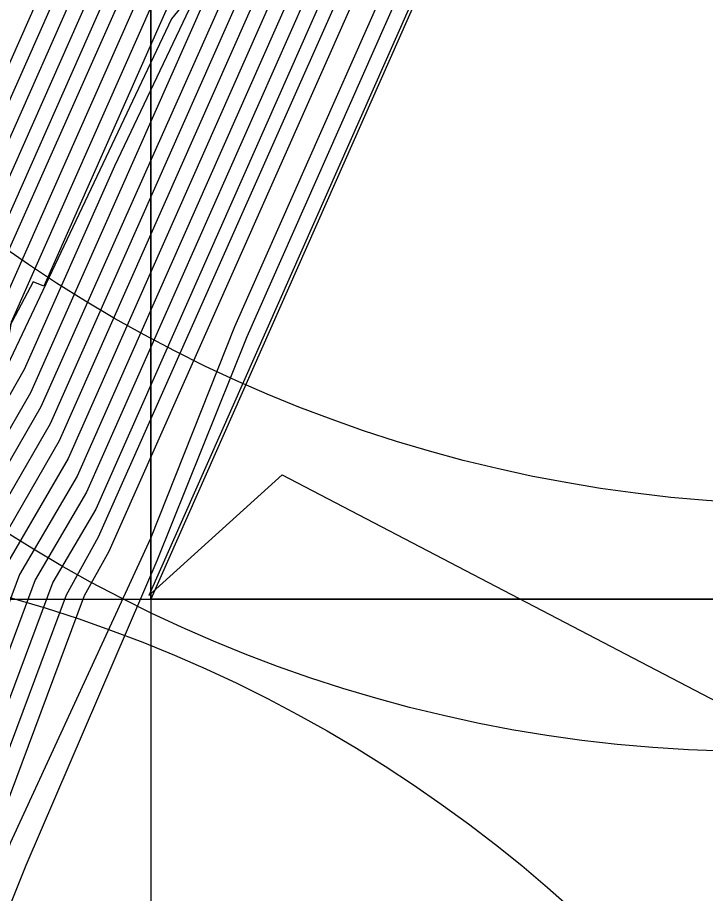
# Model space of a CAD drawing. Extents: x 2356077 to 2359823, y 225951 to 227822.
# Drawn here: x 2357587.799 to 2357588.945, y 226729.505 to 226730.966 of the extents above; entities that cross this region are included whole.
import ezdxf

# ---------------------------------------------------------------- set-up
doc = ezdxf.new("R2010")
doc.units = 0
for name, color, linetype in [('DTM Contours Major', 7, 'Continuous'), ('DTM Contours Minor', 7, 'Continuous'), ('Exist DTM Breakline Underwater Cogo Point CELL', 7, 'Continuous'), ('Exist DTM Drainline', 7, 'Continuous'), ('Exist Roads EOP Cogo Point CELL', 7, 'Continuous'), ('Exist Structure Major Bridge WW', 7, 'Continuous'), ('Exist Structure Major Bridge WW Cogo Point CELL', 7, 'Continuous')]:
    doc.layers.add(name, color=color, linetype=linetype)

msp = doc.modelspace()

# ---------------------------------------------------------------- linework, layer by layer
at = {"layer": 'DTM Contours Major'}
for points in [[(2357594.6766, 226739.4095), (2357594.3741, 226738.5227), (2357594.1219, 226737.7991), (2357593.8468, 226737.1034), (2357593.7341, 226736.3018), (2357593.6498, 226736.3921), (2357593.812, 226736.0017), (2357594.3999, 226735.3717), (2357593.75, 226735.0676), (2357591.6564, 226734.1864), (2357591.1109, 226733.9026), (2357590.3848, 226733.597), (2357590.3857, 226733.616), (2357590.3227, 226733.6436), (2357590.3415, 226733.7303), (2357590.0094, 226733.4756), (2357588.7368, 226732.2666), (2357588.4276, 226731.9655), (2357587.7465, 226730.4285), (2357587.5175, 226730.0429), (2357587.4808, 226729.9958), (2357587.0625, 226728.8766), (2357586.9279, 226728.5876), (2357580.973, 226718.8335)], [(2357582.042, 226720.9464), (2357586.8815, 226728.8737), (2357587.0004, 226729.1194), (2357587.3169, 226729.9679), (2357587.6379, 226730.512), (2357587.6805, 226730.5916), (2357588.2207, 226731.8117), (2357589.0328, 226732.5896), (2357590.2644, 226733.7597), (2357590.6475, 226733.9951), (2357590.6774, 226734.0206), (2357590.6799, 226734.0129), (2357590.6773, 226734.0027), (2357591.1528, 226734.2028), (2357591.5482, 226734.4235), (2357593.0486, 226735.055), (2357593.3643, 226735.3542), (2357592.9277, 226735.8221), (2357593.1246, 226735.8276), (2357593.0489, 226735.9086), (2357593.3826, 226737.3775), (2357593.8526, 226738.5665)], [(2357597.0634, 226734.317), (2357596.9233, 226734.3307), (2357596.4517, 226734.4072), (2357595.9207, 226734.2947), (2357595.2623, 226734.1418), (2357594.1419, 226734.7308), (2357593.7257, 226734.7476), (2357593.0957, 226734.5096), (2357589.9592, 226733.1895), (2357589.9953, 226733.3704), (2357590.0067, 226733.4229), (2357589.9815, 226733.4154), (2357588.8602, 226732.3475), (2357588.5236, 226731.8687), (2357588.4723, 226731.7527), (2357588.2723, 226731.3612), (2357587.8204, 226730.3404), (2357587.6642, 226730.0712), (2357587.6448, 226730.0282), (2357587.1245, 226728.6335), (2357586.971, 226728.2963), (2357578.5001, 226714.4154), (2357574.3114, 226707.2777)], [(2357599.3754, 226732.4937), (2357596.1987, 226731.6135), (2357595.4513, 226731.9382), (2357592.4366, 226733.5229), (2357591.8012, 226733.655), (2357591.4251, 226733.5238), (2357589.9443, 226732.9006), (2357589.6017, 226732.7922), (2357589.6441, 226732.9873), (2357589.6352, 226733.0452), (2357588.827, 226732.2768), (2357588.6702, 226731.9464), (2357587.8978, 226730.2017), (2357587.802, 226730.0374), (2357587.186, 226728.3891), (2357587.0118, 226728.0011), (2357577.2432, 226711.9985)], [(2357589.0366, 226732.4302), (2357588.1601, 226730.4505), (2357588.0204, 226730.0975), (2357587.7864, 226729.5892), (2357587.2426, 226728.1314), (2357586.9796, 226727.5864), (2357575.8921, 226709.4212)]]:
    msp.add_lwpolyline(points, dxfattribs=at)
at = {"layer": 'DTM Contours Minor'}
for points in [[(2357598.1741, 226746.3319), (2357594.8502, 226739.3151), (2357594.0838, 226737.0684), (2357593.9537, 226736.5173), (2357594.5522, 226735.8766), (2357594.8964, 226735.5551), (2357594.907, 226735.4423), (2357594.8971, 226735.4012), (2357594.8949, 226735.3998), (2357594.8803, 226735.4031), (2357594.6135, 226735.3179), (2357591.7337, 226734.1059), (2357590.1748, 226733.4564), (2357590.2141, 226733.6374), (2357589.9112, 226733.3656), (2357588.7855, 226732.2962), (2357588.5127, 226732.032), (2357587.8424, 226730.5183), (2357587.8245, 226730.5257), (2357587.7136, 226730.3164), (2357587.5719, 226730.0751), (2357587.0888, 226728.7835), (2357586.9568, 226728.4902), (2357580.5387, 226717.9773)], [(2357596.9307, 226746.1779), (2357596.0544, 226744.0508), (2357594.0106, 226738.0602), (2357593.6805, 226737.2318), (2357593.4665, 226736.1376), (2357593.5547, 226736.043), (2357593.3267, 226736.2783), (2357593.594, 226735.7844), (2357594.0033, 226735.3457), (2357593.4712, 226735.0633), (2357591.6179, 226734.2833), (2357591.1156, 226734.0176), (2357590.4285, 226733.7556), (2357590.4665, 226733.9306), (2357588.3303, 226731.9011), (2357588.2421, 226731.6718), (2357587.733, 226730.5219), (2357587.6998, 226730.4563), (2357587.3936, 226729.9266), (2357587.0376, 226728.9736), (2357586.9088, 226728.7012), (2357581.3995, 226719.6767), (2357580.2904, 226717.8512), (2357573.7057, 226706.6305)], [(2357595.0693, 226740.8622), (2357594.0639, 226737.9148), (2357593.7683, 226737.1705), (2357593.6027, 226736.2171), (2357593.6654, 226736.1499), (2357593.3863, 226736.2684), (2357593.8504, 226735.7352), (2357594.2027, 226735.3575), (2357593.6111, 226735.0657), (2357591.639, 226734.2356), (2357591.1126, 226733.9598), (2357590.4397, 226733.6766), (2357590.4419, 226733.6944), (2357590.3937, 226733.7238), (2357590.4082, 226733.7905), (2357590.0605, 226733.5325), (2357588.7139, 226732.2532), (2357588.3863, 226731.9349), (2357587.722, 226730.4404), (2357587.5239, 226730.1029), (2357587.4432, 226729.9748), (2357587.05, 226728.9249), (2357586.9178, 226728.6434), (2357581.1857, 226719.2541)], [(2357595.2365, 226740.7666), (2357594.351, 226738.2875), (2357594.0986, 226737.607), (2357593.8455, 226736.9611), (2357593.8102, 226736.4457), (2357593.7787, 226736.263), (2357594.5978, 226735.3851), (2357593.8827, 226735.0669), (2357591.6366, 226734.1216), (2357591.0763, 226733.8315), (2357590.3222, 226733.5141), (2357590.3235, 226733.5347), (2357590.2513, 226733.5619), (2357590.2729, 226733.6614), (2357589.9583, 226733.4187), (2357588.7596, 226732.2799), (2357588.4689, 226731.9959), (2357587.7882, 226730.4584), (2357587.7834, 226730.4325), (2357587.5335, 226730.0267), (2357587.5143, 226730.0058), (2357587.0748, 226728.8279), (2357586.9367, 226728.5296), (2357580.7597, 226718.4116)], [(2357594.3226, 226739.2762), (2357593.9794, 226738.2713), (2357593.5861, 226737.2868), (2357593.3282, 226736.0604), (2357593.4237, 226735.9579), (2357593.105, 226736.0894), (2357593.8, 226735.3382), (2357593.3307, 226735.0607), (2357591.5948, 226734.3301), (2357591.124, 226734.0777), (2357590.501, 226733.8426), (2357590.5363, 226734.0053), (2357588.6681, 226732.2264), (2357588.3036, 226731.8734), (2357587.7153, 226730.5447), (2357587.6278, 226730.3873), (2357587.5057, 226730.1793), (2357587.3708, 226729.9264), (2357587.3883, 226729.9956), (2357587.0252, 226729.0222), (2357586.8998, 226728.7588), (2357581.6135, 226720.0996)], [(2357582.2566, 226721.3703), (2357586.8722, 226728.9308), (2357586.9879, 226729.1679), (2357587.2741, 226729.9351), (2357587.4473, 226730.241), (2357587.618, 226730.5319), (2357587.6633, 226730.6155), (2357588.1792, 226731.7807), (2357589.0283, 226732.5937), (2357590.3154, 226733.8164), (2357590.7056, 226734.0671), (2357590.7378, 226734.097), (2357590.7417, 226734.0976), (2357590.741, 226734.0861), (2357591.1708, 226734.2669), (2357591.5287, 226734.4718), (2357592.9071, 226735.052), (2357593.1008, 226735.4111), (2357592.7687, 226735.8953), (2357593.0702, 226735.6603), (2357592.9087, 226735.8335), (2357593.2333, 226737.2771), (2357593.7827, 226738.7074)], [(2357597.0148, 226733.9129), (2357596.67, 226733.9456), (2357595.702, 226733.6824), (2357595.2576, 226733.7234), (2357594.1448, 226734.3084), (2357593.7661, 226734.4948), (2357593.3408, 226734.529), (2357592.768, 226734.3151), (2357589.8911, 226733.1043), (2357589.8919, 226733.141), (2357589.9325, 226733.3281), (2357589.9227, 226733.3512), (2357588.9119, 226732.3908), (2357588.6898, 226732.1719), (2357588.4458, 226731.6301), (2357588.3819, 226731.5391), (2357587.8377, 226730.3169), (2357587.6903, 226730.0619), (2357587.1368, 226728.5847), (2357586.9798, 226728.2382), (2357578.2447, 226713.9252)], [(2357597.3389, 226733.4895), (2357596.8356, 226733.4449), (2357595.7776, 226733.1517), (2357595.2887, 226733.2862), (2357593.893, 226734.0199), (2357593.4248, 226734.2544), (2357592.9559, 226734.3105), (2357592.4331, 226734.1176), (2357589.8124, 226733.0146), (2357589.866, 226733.2686), (2357589.8425, 226733.2666), (2357588.9087, 226732.3795), (2357588.7583, 226732.2286), (2357588.5609, 226731.831), (2357588.3225, 226731.3491), (2357587.8531, 226730.2889), (2357587.7179, 226730.0552), (2357587.149, 226728.5356), (2357586.9875, 226728.1785), (2357577.9934, 226713.4419)], [(2357597.1083, 226732.9688), (2357595.8985, 226732.6335), (2357595.3313, 226732.843), (2357593.6471, 226733.7283), (2357593.087, 226734.0101), (2357592.571, 226734.092), (2357592.0974, 226733.9198), (2357590.2021, 226733.1221), (2357589.7397, 226732.9338), (2357589.7904, 226733.1672), (2357589.7872, 226733.2077), (2357588.7705, 226732.2398), (2357588.6949, 226732.0672), (2357588.4979, 226731.6825), (2357587.8681, 226730.2602), (2357587.7461, 226730.0495), (2357587.1613, 226728.4867), (2357586.9951, 226728.1187), (2357577.7436, 226712.9613)], [(2357598.1434, 226732.704), (2357596.0443, 226732.1223), (2357595.388, 226732.3923), (2357592.7574, 226733.7752), (2357592.1861, 226733.8735), (2357591.7613, 226733.7218), (2357590.0731, 226733.0113), (2357589.6697, 226732.8585), (2357589.7154, 226733.069), (2357589.7156, 226733.1311), (2357588.7919, 226732.2518), (2357588.6549, 226731.9743), (2357587.883, 226730.2309), (2357587.7741, 226730.0435), (2357587.1736, 226728.4378), (2357587.0033, 226728.0595), (2357577.494, 226712.4809)], [(2357599.4852, 226731.9725), (2357596.2842, 226731.0855), (2357595.4436, 226731.5214), (2357592.0529, 226733.3038), (2357591.4163, 226733.4364), (2357591.0938, 226733.3278), (2357589.822, 226732.7926), (2357589.5267, 226732.6938), (2357589.5632, 226732.8615), (2357589.5761, 226732.9819), (2357589.5545, 226732.9595), (2357588.8501, 226732.2898), (2357587.9136, 226730.1747), (2357587.8282, 226730.0283), (2357587.1984, 226728.3405), (2357587.0213, 226727.9443), (2357576.9816, 226711.4978)], [(2357589.8622, 226733.3107), (2357588.5556, 226732.0664), (2357588.0828, 226730.9985), (2357588.0554, 226730.9642), (2357587.7607, 226730.3431), (2357587.6063, 226730.0799), (2357587.5858, 226730.034), (2357587.1005, 226728.7328), (2357586.9598, 226728.4228), (2357580.3308, 226717.5643)], [(2357589.8189, 226733.2612), (2357588.5983, 226732.1001), (2357588.2382, 226731.2867), (2357588.2146, 226731.2541), (2357587.9601, 226730.7187), (2357587.8097, 226730.3791), (2357587.6711, 226730.1366), (2357587.635, 226730.0751), (2357587.6152, 226730.0307), (2357587.1125, 226728.6831), (2357586.9656, 226728.3598), (2357580.1224, 226717.1505)], [(2357597.098, 226730.7594), (2357596.3852, 226730.6056), (2357591.6632, 226733.0878), (2357591.0314, 226733.2179), (2357590.7585, 226733.1302), (2357589.6919, 226732.6813), (2357589.4133, 226732.5369), (2357589.4889, 226732.8849), (2357588.9036, 226732.3329), (2357588.7381, 226731.9742), (2357587.9289, 226730.1465), (2357587.8575, 226730.0246), (2357587.2109, 226728.2921), (2357587.0307, 226727.8874), (2357576.7249, 226711.0053)], [(2357597.1013, 226730.2086), (2357596.4776, 226730.1361), (2357592.3015, 226732.3314), (2357591.2824, 226732.85), (2357590.6465, 226732.9994), (2357590.423, 226732.9325), (2357589.5621, 226732.5701), (2357589.4318, 226732.8276), (2357589.3789, 226732.7436), (2357589.382, 226732.7579), (2357589.4145, 226732.8098), (2357588.946, 226732.3648), (2357588.7741, 226731.9927), (2357587.9332, 226730.0997), (2357587.8796, 226730.0027), (2357587.2235, 226728.2442), (2357587.0413, 226727.8324), (2357576.4625, 226710.5032)], [(2357597.1053, 226729.6581), (2357596.5402, 226729.6824), (2357591.9472, 226732.0968), (2357590.9155, 226732.5929), (2357590.2616, 226732.7809), (2357590.0872, 226732.7346), (2357589.4321, 226732.4589), (2357589.2719, 226732.498), (2357589.3106, 226732.6763), (2357589.3442, 226732.7347), (2357588.9877, 226732.396), (2357588.8106, 226732.0125), (2357587.9508, 226730.076), (2357587.9097, 226730.0018), (2357587.2364, 226728.1967), (2357587.0536, 226727.7801), (2357576.1927, 226709.9885)], [(2357582.8498, 226722.1971), (2357586.8907, 226728.8163), (2357587.0128, 226729.0708), (2357587.354, 226729.9855), (2357587.3557, 226729.9413), (2357587.4882, 226730.2032), (2357587.6581, 226730.4926), (2357587.6978, 226730.568), (2357588.2621, 226731.8426), (2357589.0373, 226732.5855)], [(2357589.1197, 226732.4924), (2357588.0173, 226730.0024), (2357588.2395, 226730.2035), (2357589.3472, 226729.6254), (2357590.066, 226729.2417), (2357590.7656, 226728.8476), (2357591.4278, 226728.4383), (2357592.0342, 226728.0088), (2357592.5664, 226727.5544), (2357593.006, 226727.0701), (2357593.2643, 226726.6844), (2357593.4525, 226726.2798), (2357593.5631, 226725.8568), (2357593.5884, 226725.4162), (2357593.5209, 226724.9585), (2357593.353, 226724.4843)], [(2357589.0782, 226732.4613), (2357588.1806, 226730.4339), (2357588.0308, 226730.0603), (2357587.8126, 226729.552), (2357587.6727, 226729.2026), (2357587.2554, 226728.0839), (2357587.0014, 226727.5498), (2357575.6074, 226708.881)]]:
    msp.add_lwpolyline(points, dxfattribs=at)
at = {"layer": 'Exist DTM Breakline Underwater Cogo Point CELL'}
msp.add_circle((2357587.31, 226731.137), 2.344, dxfattribs=at)
at = {"layer": 'Exist DTM Drainline'}
msp.add_spline([(2357699.586, 226858.192), (2357670.366, 226820.782), (2357623.327, 226796.892), (2357587.218, 226772.268), (2357568.803, 226744.252), (2357555.19, 226717.62), (2357555.017, 226695.126), (2357553.473, 226672.759), (2357563.697, 226642.736), (2357576.526, 226627.993), (2357663.798, 226499.169), (2357732.721, 226415.647), (2357803.211, 226342.215), (2357874.586, 226264.309)], degree=3, dxfattribs=at)
at = {"layer": 'Exist Roads EOP Cogo Point CELL'}
msp.add_circle((2357587.1479, 226727.7431), 2.344, dxfattribs=at)
at = {"layer": 'Exist Structure Major Bridge WW'}
msp.add_line((2357589.1272, 226732.498), (2357588.021, 226729.9965), dxfattribs=at)
at = {"layer": 'Exist Structure Major Bridge WW Cogo Point CELL'}
msp.add_lwpolyline([(2357585.021, 226729.9965), (2357591.021, 226729.9965), (2357588.021, 226729.9965), (2357588.021, 226732.9965), (2357588.021, 226726.9965)], dxfattribs=at)
for centre in [(2357589.1272, 226732.498), (2357589.0377, 226732.086), (2357588.021, 226729.9965)]:
    msp.add_circle(centre, 2.344, dxfattribs=at)

doc.saveas('drawing.dxf')
